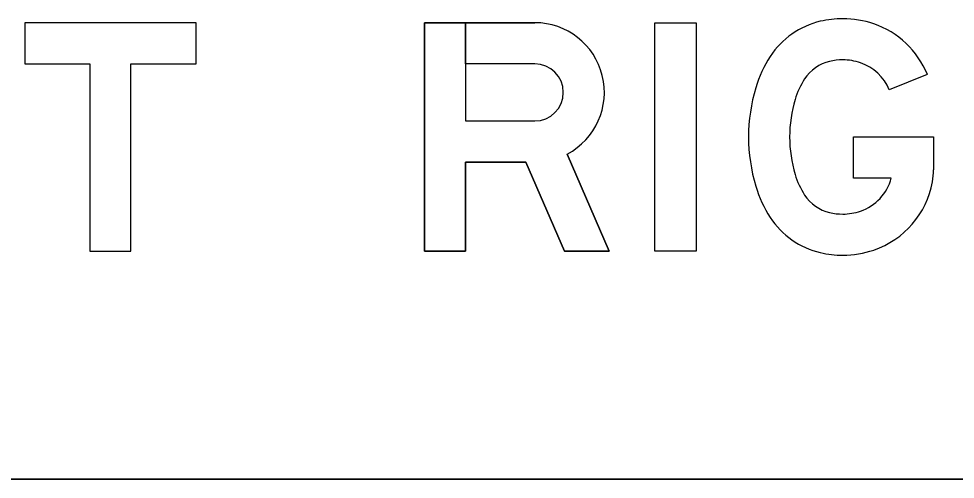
# Model space of a CAD drawing. Extents: x 1806251 to 1809821, y 414895 to 422886.
# Drawn here: x 1809677.4428 to 1809677.853, y 414921.9215 to 414922.1231 of the extents above; entities that cross this region are included whole.
import ezdxf

# ---------------------------------------------------------------- set-up
doc = ezdxf.new("R2010")
doc.units = 0
for name, color, linetype in [('GSBWFILL', 7, 'Continuous'), ('GSCOLORFILL', 7, 'Continuous'), ('GSOUTLINE', 7, 'Continuous')]:
    doc.layers.add(name, color=color, linetype=linetype)

msp = doc.modelspace()

# ---------------------------------------------------------------- linework, layer by layer
at = {"layer": 'GSBWFILL'}
msp.add_line((1809678.286, 414921.9215), (1809676.9052, 414921.9215), dxfattribs=at)
for points in [[(1809677.44542, 414922.10334), (1809677.47392, 414922.10334), (1809677.47392, 414922.02134), (1809677.49192, 414922.02134), (1809677.49192, 414922.10334), (1809677.52042, 414922.10334), (1809677.52042, 414922.12134), (1809677.44542, 414922.12134)], [(1809677.72142, 414922.02134), (1809677.72142, 414922.12134), (1809677.73942, 414922.12134), (1809677.73942, 414922.02134)]]:
    msp.add_lwpolyline(points, close=True, dxfattribs=at)
for points in [[(1809677.68301, 414922.06387), (1809677.70142, 414922.02134), (1809677.68181, 414922.02134), (1809677.66492, 414922.06034), (1809677.63843, 414922.06034), (1809677.63842, 414922.02134), (1809677.62042, 414922.02134), (1809677.62042, 414922.12134), (1809677.63842, 414922.12134), (1809677.63843, 414922.07834), (1809677.66877, 414922.07834)], [(1809677.63843, 414922.10334), (1809677.63843, 414922.12134), (1809677.66877, 414922.12134)], [(1809677.66877, 414922.10334), (1809677.63843, 414922.10334)], [(1809677.84073, 414922.09866), (1809677.82405, 414922.09191)], [(1809677.8249, 414922.05334), (1809677.80839, 414922.05334), (1809677.80839, 414922.07134), (1809677.84342, 414922.07134), (1809677.84342, 414922.05695)]]:
    msp.add_lwpolyline(points, dxfattribs=at)
for centre, major_axis, start_param, end_param in [((1809677.66877, 414922.09084), (0, 0.0305), 3.62744, 6.283185), ((1809677.80204, 414922.08689), (0, 0.03601), 0.229188, 0.990896), ((1809677.80372, 414922.07969), (0, 0.0434), 0, 0.229188), ((1809677.80372, 414922.08109), (0, 0.042), 5.955089, 6.283185), ((1809677.80475, 414922.0841), (0, 0.03882), 5.097002, 5.955089), ((1809677.66877, 414922.09084), (0, 0.0125), 3.141593, 6.283185), ((1809677.81554, 414922.07805), (0, 0.05214), 0.990896, 1.282161), ((1809677.80204, 414922.08689), (0, 0.01801), 0.229188, 0.990896), ((1809677.80372, 414922.07969), (0, 0.0254), 6.283185, 6.512373), ((1809677.80372, 414922.08109), (0, 0.024), 5.955089, 6.283185), ((1809677.80475, 414922.0841), (0, 0.02082), 5.097002, 5.955089), ((1809677.81554, 414922.07805), (0, 0.03414), 0.990896, 1.282161), ((1809677.83813, 414922.07134), (0, 0.07571), 1.282161, 1.570796), ((1809677.83813, 414922.07134), (0, 0.05771), 1.282161, 1.570796), ((1809677.83813, 414922.07134), (0, 0.07571), 1.570796, 1.859431), ((1809677.83813, 414922.07134), (0, 0.05771), 1.570796, 1.859431), ((1809677.81554, 414922.06463), (0, 0.03414), 1.859431, 2.150696), ((1809677.81372, 414922.05695), (0, 0.0297), 4.532209, 4.712389), ((1809677.81554, 414922.06463), (0, 0.05214), 1.859431, 2.150696), ((1809677.80475, 414922.05858), (0, 0.02082), 3.469689, 4.457885), ((1809677.80475, 414922.05858), (0, 0.03882), 3.469689, 4.532209), ((1809677.80204, 414922.05579), (0, 0.01801), 2.150696, 2.912405), ((1809677.80372, 414922.06299), (0, 0.0254), 2.912405, 3.141593), ((1809677.80372, 414922.06159), (0, 0.024), 3.141593, 3.469689), ((1809677.80204, 414922.05579), (0, 0.03601), 2.150696, 2.912405), ((1809677.80372, 414922.06159), (0, 0.042), 3.141593, 3.469689), ((1809677.80372, 414922.06299), (0, 0.0434), 2.912405, 3.141593)]:
    msp.add_ellipse(centre, major_axis=major_axis, ratio=0.999994, start_param=start_param, end_param=end_param, dxfattribs=at)
at = {"layer": 'GSCOLORFILL'}
msp.add_line((1809678.286, 414921.9215), (1809676.9052, 414921.9215), dxfattribs=at)
for points in [[(1809677.44542, 414922.10334), (1809677.47392, 414922.10334), (1809677.47392, 414922.02134), (1809677.49192, 414922.02134), (1809677.49192, 414922.10334), (1809677.52042, 414922.10334), (1809677.52042, 414922.12134), (1809677.44542, 414922.12134)], [(1809677.72142, 414922.02134), (1809677.72142, 414922.12134), (1809677.73942, 414922.12134), (1809677.73942, 414922.02134)]]:
    msp.add_lwpolyline(points, close=True, dxfattribs=at)
for points in [[(1809677.68301, 414922.06387), (1809677.70142, 414922.02134), (1809677.68181, 414922.02134), (1809677.66492, 414922.06034), (1809677.63843, 414922.06034), (1809677.63842, 414922.02134), (1809677.62042, 414922.02134), (1809677.62042, 414922.12134), (1809677.63842, 414922.12134), (1809677.63843, 414922.07834), (1809677.66877, 414922.07834)], [(1809677.63843, 414922.10334), (1809677.63843, 414922.12134), (1809677.66877, 414922.12134)], [(1809677.66877, 414922.10334), (1809677.63843, 414922.10334)], [(1809677.84073, 414922.09866), (1809677.82405, 414922.09191)], [(1809677.8249, 414922.05334), (1809677.80839, 414922.05334), (1809677.80839, 414922.07134), (1809677.84342, 414922.07134), (1809677.84342, 414922.05695)]]:
    msp.add_lwpolyline(points, dxfattribs=at)
for centre, major_axis, start_param, end_param in [((1809677.66877, 414922.09084), (0, 0.0305), 3.62744, 6.283185), ((1809677.80204, 414922.08689), (0, 0.03601), 0.229188, 0.990896), ((1809677.80372, 414922.07969), (0, 0.0434), 0, 0.229188), ((1809677.80372, 414922.08109), (0, 0.042), 5.955089, 6.283185), ((1809677.80475, 414922.0841), (0, 0.03882), 5.097002, 5.955089), ((1809677.66877, 414922.09084), (0, 0.0125), 3.141593, 6.283185), ((1809677.81554, 414922.07805), (0, 0.05214), 0.990896, 1.282161), ((1809677.80204, 414922.08689), (0, 0.01801), 0.229188, 0.990896), ((1809677.80372, 414922.07969), (0, 0.0254), 6.283185, 6.512373), ((1809677.80372, 414922.08109), (0, 0.024), 5.955089, 6.283185), ((1809677.80475, 414922.0841), (0, 0.02082), 5.097002, 5.955089), ((1809677.81554, 414922.07805), (0, 0.03414), 0.990896, 1.282161), ((1809677.83813, 414922.07134), (0, 0.07571), 1.282161, 1.570796), ((1809677.83813, 414922.07134), (0, 0.05771), 1.282161, 1.570796), ((1809677.83813, 414922.07134), (0, 0.07571), 1.570796, 1.859431), ((1809677.83813, 414922.07134), (0, 0.05771), 1.570796, 1.859431), ((1809677.81554, 414922.06463), (0, 0.03414), 1.859431, 2.150696), ((1809677.81372, 414922.05695), (0, 0.0297), 4.532209, 4.712389), ((1809677.81554, 414922.06463), (0, 0.05214), 1.859431, 2.150696), ((1809677.80475, 414922.05858), (0, 0.02082), 3.469689, 4.457885), ((1809677.80475, 414922.05858), (0, 0.03882), 3.469689, 4.532209), ((1809677.80204, 414922.05579), (0, 0.01801), 2.150696, 2.912405), ((1809677.80372, 414922.06299), (0, 0.0254), 2.912405, 3.141593), ((1809677.80372, 414922.06159), (0, 0.024), 3.141593, 3.469689), ((1809677.80204, 414922.05579), (0, 0.03601), 2.150696, 2.912405), ((1809677.80372, 414922.06159), (0, 0.042), 3.141593, 3.469689), ((1809677.80372, 414922.06299), (0, 0.0434), 2.912405, 3.141593)]:
    msp.add_ellipse(centre, major_axis=major_axis, ratio=0.999994, start_param=start_param, end_param=end_param, dxfattribs=at)
at = {"layer": 'GSOUTLINE'}
msp.add_line((1809676.905, 414921.9215), (1809678.286, 414921.9215), dxfattribs=at)
for points in [[(1809677.44542, 414922.10334), (1809677.47392, 414922.10334), (1809677.47392, 414922.02134), (1809677.49192, 414922.02134), (1809677.49192, 414922.10334), (1809677.52042, 414922.10334), (1809677.52042, 414922.12134), (1809677.44542, 414922.12134)], [(1809677.72142, 414922.02134), (1809677.72142, 414922.12134), (1809677.73942, 414922.12134), (1809677.73942, 414922.02134)]]:
    msp.add_lwpolyline(points, close=True, dxfattribs=at)
for points in [[(1809677.66877, 414922.12134), (1809677.62042, 414922.12134), (1809677.62042, 414922.02134), (1809677.63842, 414922.02134), (1809677.63843, 414922.06034), (1809677.66492, 414922.06034), (1809677.68181, 414922.02134), (1809677.70142, 414922.02134), (1809677.68301, 414922.06387)], [(1809677.66877, 414922.10334), (1809677.63842, 414922.10334), (1809677.63843, 414922.07834), (1809677.66877, 414922.07834)], [(1809677.84073, 414922.09866), (1809677.82405, 414922.09191)], [(1809677.8249, 414922.05334), (1809677.80839, 414922.05334), (1809677.80839, 414922.07134), (1809677.84342, 414922.07134), (1809677.84342, 414922.05695)]]:
    msp.add_lwpolyline(points, dxfattribs=at)
for centre, major_axis, start_param, end_param in [((1809677.66877, 414922.09084), (0, 0.0305), 3.62744, 6.283185), ((1809677.80204, 414922.08689), (0, 0.03601), 0.229188, 0.990896), ((1809677.80372, 414922.07969), (0, 0.0434), 0, 0.229188), ((1809677.80372, 414922.08109), (0, 0.042), 5.955089, 6.283185), ((1809677.80475, 414922.0841), (0, 0.03882), 5.097002, 5.955089), ((1809677.66877, 414922.09084), (0, 0.0125), 3.141593, 6.283185), ((1809677.81554, 414922.07805), (0, 0.05214), 0.990896, 1.282161), ((1809677.80204, 414922.08689), (0, 0.01801), 0.229188, 0.990896), ((1809677.80372, 414922.07969), (0, 0.0254), 6.283185, 6.512373), ((1809677.80372, 414922.08109), (0, 0.024), 5.955089, 6.283185), ((1809677.80475, 414922.0841), (0, 0.02082), 5.097002, 5.955089), ((1809677.81554, 414922.07805), (0, 0.03414), 0.990896, 1.282161), ((1809677.83813, 414922.07134), (0, 0.07571), 1.282161, 1.570796), ((1809677.83813, 414922.07134), (0, 0.05771), 1.282161, 1.570796), ((1809677.83813, 414922.07134), (0, 0.07571), 1.570796, 1.859431), ((1809677.83813, 414922.07134), (0, 0.05771), 1.570796, 1.859431), ((1809677.81554, 414922.06463), (0, 0.03414), 1.859431, 2.150696), ((1809677.81372, 414922.05695), (0, 0.0297), 4.532209, 4.712389), ((1809677.81554, 414922.06463), (0, 0.05214), 1.859431, 2.150696), ((1809677.80475, 414922.05858), (0, 0.02082), 3.469689, 4.457885), ((1809677.80475, 414922.05858), (0, 0.03882), 3.469689, 4.532209), ((1809677.80204, 414922.05579), (0, 0.01801), 2.150696, 2.912405), ((1809677.80372, 414922.06299), (0, 0.0254), 2.912405, 3.141593), ((1809677.80372, 414922.06159), (0, 0.024), 3.141593, 3.469689), ((1809677.80204, 414922.05579), (0, 0.03601), 2.150696, 2.912405), ((1809677.80372, 414922.06159), (0, 0.042), 3.141593, 3.469689), ((1809677.80372, 414922.06299), (0, 0.0434), 2.912405, 3.141593)]:
    msp.add_ellipse(centre, major_axis=major_axis, ratio=0.999994, start_param=start_param, end_param=end_param, dxfattribs=at)

doc.saveas('drawing.dxf')
